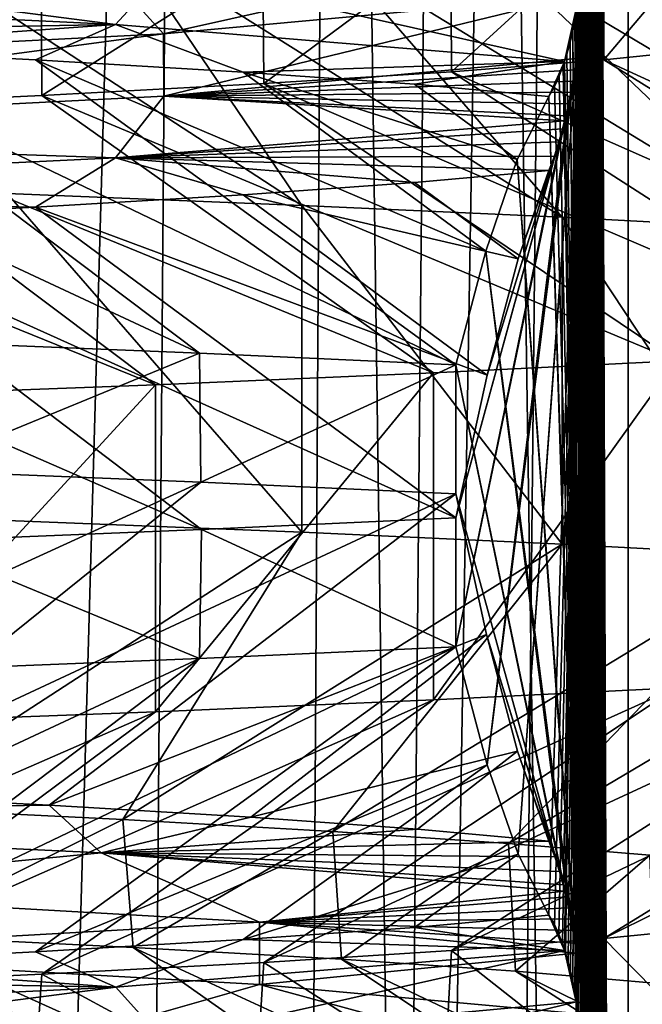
# Model space of a CAD drawing. Header units: millimetres. Extents: x -39.5 to 39.5, y -2 to 94.9.
# Tile 551 of 656: x 11.7 to 13, y 50 to 52. Entities that reach past the tile are written whole.
import ezdxf

# ---------------------------------------------------------------- set-up
doc = ezdxf.new("R2010")
doc.units = ezdxf.units.MM
doc.header["$LTSCALE"] = 65.185185
for name, color, linetype in [('12', 7, 'CONTINUOUS'), ('16', 7, 'CONTINUOUS'), ('172', 7, 'CONTINUOUS'), ('175', 7, 'CONTINUOUS'), ('176', 7, 'CONTINUOUS'), ('177', 7, 'CONTINUOUS'), ('460', 7, 'CONTINUOUS'), ('47', 7, 'CONTINUOUS'), ('51', 7, 'CONTINUOUS'), ('528', 7, 'CONTINUOUS'), ('529', 7, 'CONTINUOUS'), ('619', 7, 'CONTINUOUS'), ('620', 7, 'CONTINUOUS'), ('621', 7, 'CONTINUOUS'), ('622', 7, 'CONTINUOUS'), ('71', 7, 'CONTINUOUS')]:
    doc.layers.add(name, color=color, linetype=linetype)

msp = doc.modelspace()

# ---------------------------------------------------------------- linework, layer by layer
at = {"layer": '12', "color": 7, "linetype": 'Continuous'}
for points in [[(12.4134, 38.2987, -11.3315), (12.7232, 71, -11.4175), (13.0025, 38.2974, -10.6503), (12.4134, 38.2987, -11.3315)], [(12.7232, 71, -11.4175), (13.4463, 71, -10.5564), (13.0025, 38.2974, -10.6503), (12.7232, 71, -11.4175)]]:
    msp.add_3dface(points, dxfattribs=at)
at = {"layer": '16', "color": 7, "linetype": 'Continuous'}
for points in [[(13.1357, 52.1743, 2.6484), (12.9019, 51.8975, 3.6196), (12.9018, 52.1506, 3.62), (13.1357, 52.1743, 2.6484)], [(13.1346, 51.9211, 2.6536), (12.9019, 51.8975, 3.6196), (13.1357, 52.1743, 2.6484), (13.1346, 51.9211, 2.6536)], [(12.9018, 52.1506, 3.62), (12.5989, 51.874, 4.5637), (12.5976, 52.1269, 4.5672), (12.9018, 52.1506, 3.62)], [(12.9019, 51.8975, 3.6196), (12.5989, 51.874, 4.5637), (12.9018, 52.1506, 3.62), (12.9019, 51.8975, 3.6196)], [(12.5976, 52.1269, 4.5672), (12.2266, 51.8504, 5.4836), (12.2245, 52.1033, 5.4883), (12.5976, 52.1269, 4.5672)], [(12.5989, 51.874, 4.5637), (12.2266, 51.8504, 5.4836), (12.5976, 52.1269, 4.5672), (12.5989, 51.874, 4.5637)], [(12.2245, 52.1033, 5.4883), (11.7853, 51.8267, 6.377), (11.784, 52.0797, 6.3795), (12.2245, 52.1033, 5.4883)], [(12.2266, 51.8504, 5.4836), (11.7853, 51.8267, 6.377), (12.2245, 52.1033, 5.4883), (12.2266, 51.8504, 5.4836)], [(11.7853, 51.8267, 6.377), (11.2775, 51.803, 7.2373), (11.784, 52.0797, 6.3795), (11.7853, 51.8267, 6.377)], [(11.784, 52.0797, 6.3795), (11.2775, 51.803, 7.2373), (11.2783, 52.0561, 7.2359), (11.784, 52.0797, 6.3795)], [(11.4587, 50.4111, -6.9469), (11.4849, 50.1569, -6.9034), (11.946, 50.3873, -6.0707), (11.4587, 50.4111, -6.9469)], [(11.4849, 50.1569, -6.9034), (11.9665, 50.1332, -6.0301), (11.946, 50.3873, -6.0707), (11.4849, 50.1569, -6.9034)], [(11.946, 50.3873, -6.0707), (11.9665, 50.1332, -6.0301), (12.3636, 50.3636, -5.1674), (11.946, 50.3873, -6.0707)], [(11.9665, 50.1332, -6.0301), (12.3805, 50.1096, -5.1268), (12.3636, 50.3636, -5.1674), (11.9665, 50.1332, -6.0301)], [(12.3636, 50.3636, -5.1674), (12.3805, 50.1096, -5.1268), (12.7123, 50.34, -4.2375), (12.3636, 50.3636, -5.1674)], [(12.3805, 50.1096, -5.1268), (12.7259, 50.086, -4.1965), (12.7123, 50.34, -4.2375), (12.3805, 50.1096, -5.1268)], [(12.7123, 50.34, -4.2375), (12.7259, 50.086, -4.1965), (12.9928, 50.3163, -3.2782), (12.7123, 50.34, -4.2375)], [(12.7259, 50.086, -4.1965), (13.0025, 50.0623, -3.2395), (12.9928, 50.3163, -3.2782), (12.7259, 50.086, -4.1965)], [(13.1346, 50.1742, 2.6536), (13.1276, 49.9203, 2.6883), (12.9019, 50.1506, 3.6196), (13.1346, 50.1742, 2.6536)], [(12.9019, 50.1506, 3.6196), (12.8914, 49.8966, 3.6567), (12.5989, 50.127, 4.5637), (12.9019, 50.1506, 3.6196)], [(13.1276, 49.9203, 2.6883), (12.8914, 49.8966, 3.6567), (12.9019, 50.1506, 3.6196), (13.1276, 49.9203, 2.6883)], [(12.5989, 50.127, 4.5637), (12.5854, 49.873, 4.6009), (12.2266, 50.1034, 5.4836), (12.5989, 50.127, 4.5637)], [(12.8914, 49.8966, 3.6567), (12.5854, 49.873, 4.6009), (12.5989, 50.127, 4.5637), (12.8914, 49.8966, 3.6567)], [(12.2266, 50.1034, 5.4836), (12.2106, 49.8495, 5.5192), (11.7853, 50.0798, 6.377), (12.2266, 50.1034, 5.4836)], [(12.5854, 49.873, 4.6009), (12.2106, 49.8495, 5.5192), (12.2266, 50.1034, 5.4836), (12.5854, 49.873, 4.6009)], [(11.7853, 50.0798, 6.377), (11.7681, 49.8259, 6.4088), (11.2775, 50.056, 7.2373), (11.7853, 50.0798, 6.377)], [(12.2106, 49.8495, 5.5192), (11.7681, 49.8259, 6.4088), (11.7853, 50.0798, 6.377), (12.2106, 49.8495, 5.5192)], [(11.7681, 49.8259, 6.4088), (11.2605, 49.8022, 7.2638), (11.2775, 50.056, 7.2373), (11.7681, 49.8259, 6.4088)]]:
    msp.add_3dface(points, dxfattribs=at)
at = {"layer": '172', "color": 7, "linetype": 'Continuous'}
for points in [[(11.4849, 50.1569, -6.9034), (10.9376, 50.1807, -7.7414), (12.2127, 49.6121, -7.5347), (11.4849, 50.1569, -6.9034)], [(12.2127, 49.6121, -7.5347), (10.9376, 50.1807, -7.7414), (11.6167, 49.6358, -8.4247), (12.2127, 49.6121, -7.5347)], [(11.9665, 50.1332, -6.0301), (11.4849, 50.1569, -6.9034), (12.7407, 49.5883, -6.6028), (11.9665, 50.1332, -6.0301)], [(12.7407, 49.5883, -6.6028), (11.4849, 50.1569, -6.9034), (12.2127, 49.6121, -7.5347), (12.7407, 49.5883, -6.6028)], [(12.3805, 50.1096, -5.1268), (11.9665, 50.1332, -6.0301), (13.1977, 49.5645, -5.6341), (12.3805, 50.1096, -5.1268)], [(13.1977, 49.5645, -5.6341), (11.9665, 50.1332, -6.0301), (12.7407, 49.5883, -6.6028), (13.1977, 49.5645, -5.6341)], [(12.7259, 50.086, -4.1965), (12.3805, 50.1096, -5.1268), (13.5812, 49.5408, -4.634), (12.7259, 50.086, -4.1965)], [(13.5812, 49.5408, -4.634), (12.3805, 50.1096, -5.1268), (13.1977, 49.5645, -5.6341), (13.5812, 49.5408, -4.634)], [(13.0025, 50.0623, -3.2395), (12.7259, 50.086, -4.1965), (13.889, 49.517, -3.6081), (13.0025, 50.0623, -3.2395)], [(13.889, 49.517, -3.6081), (12.7259, 50.086, -4.1965), (13.5812, 49.5408, -4.634), (13.889, 49.517, -3.6081)]]:
    msp.add_3dface(points, dxfattribs=at)
at = {"layer": '175', "color": 7, "linetype": 'Continuous'}
for points in [[(11.946, 52.1343, -6.0707), (11.4587, 52.1581, -6.9469), (12.3018, 51.6083, -7.3884), (11.946, 52.1343, -6.0707)], [(12.3018, 51.6083, -7.3884), (11.4587, 52.1581, -6.9469), (11.7164, 51.632, -8.2854), (12.3018, 51.6083, -7.3884)], [(12.3636, 52.1106, -5.1674), (11.946, 52.1343, -6.0707), (12.8186, 51.5845, -6.4502), (12.3636, 52.1106, -5.1674)], [(12.8186, 51.5845, -6.4502), (11.946, 52.1343, -6.0707), (12.3018, 51.6083, -7.3884), (12.8186, 51.5845, -6.4502)], [(12.7123, 52.087, -4.2375), (12.3636, 52.1106, -5.1674), (13.264, 51.5607, -5.4761), (12.7123, 52.087, -4.2375)], [(13.264, 51.5607, -5.4761), (12.3636, 52.1106, -5.1674), (12.8186, 51.5845, -6.4502), (13.264, 51.5607, -5.4761)], [(12.9928, 52.0633, -3.2782), (12.7123, 52.087, -4.2375), (13.6355, 51.537, -4.4715), (12.9928, 52.0633, -3.2782)], [(13.6355, 51.537, -4.4715), (12.7123, 52.087, -4.2375), (13.264, 51.5607, -5.4761), (13.6355, 51.537, -4.4715)], [(12.9019, 51.8975, 3.6196), (13.1346, 51.9211, 2.6536), (14.0474, 51.3706, 2.9313), (12.9019, 51.8975, 3.6196)], [(12.5989, 51.874, 4.5637), (12.9019, 51.8975, 3.6196), (13.7896, 51.3469, 3.9709), (12.5989, 51.874, 4.5637)], [(13.7896, 51.3469, 3.9709), (12.9019, 51.8975, 3.6196), (14.0474, 51.3706, 2.9313), (13.7896, 51.3469, 3.9709)], [(12.2266, 51.8504, 5.4836), (12.5989, 51.874, 4.5637), (13.455, 51.3231, 4.9884), (12.2266, 51.8504, 5.4836)], [(13.455, 51.3231, 4.9884), (12.5989, 51.874, 4.5637), (13.7896, 51.3469, 3.9709), (13.455, 51.3231, 4.9884)], [(11.7853, 51.8267, 6.377), (12.2266, 51.8504, 5.4836), (13.0455, 51.2993, 5.9781), (11.7853, 51.8267, 6.377)], [(13.0455, 51.2993, 5.9781), (12.2266, 51.8504, 5.4836), (13.455, 51.3231, 4.9884), (13.0455, 51.2993, 5.9781)], [(11.2775, 51.803, 7.2373), (11.7853, 51.8267, 6.377), (12.5633, 51.2756, 6.9345), (11.2775, 51.803, 7.2373)], [(12.5633, 51.2756, 6.9345), (11.7853, 51.8267, 6.377), (13.0455, 51.2993, 5.9781), (12.5633, 51.2756, 6.9345)], [(10.7085, 51.7793, 8.0553), (11.2775, 51.803, 7.2373), (12.011, 51.2518, 7.8522), (10.7085, 51.7793, 8.0553)], [(12.011, 51.2518, 7.8522), (11.2775, 51.803, 7.2373), (12.5633, 51.2756, 6.9345), (12.011, 51.2518, 7.8522)], [(11.3919, 51.228, 8.7263), (10.7085, 51.7793, 8.0553), (12.011, 51.2518, 7.8522), (11.3919, 51.228, 8.7263)]]:
    msp.add_3dface(points, dxfattribs=at)
at = {"layer": '176', "color": 7, "linetype": 'Continuous'}
for points in [[(12.3018, 51.6083, -7.3884), (11.7164, 51.632, -8.2854), (12.3018, 50.9583, -7.3884), (12.3018, 51.6083, -7.3884)], [(12.3018, 50.9583, -7.3884), (11.7164, 51.632, -8.2854), (11.7164, 50.982, -8.2854), (12.3018, 50.9583, -7.3884)], [(12.8186, 51.5845, -6.4502), (12.3018, 51.6083, -7.3884), (12.8186, 50.9345, -6.4502), (12.8186, 51.5845, -6.4502)], [(12.8186, 50.9345, -6.4502), (12.3018, 51.6083, -7.3884), (12.3018, 50.9583, -7.3884), (12.8186, 50.9345, -6.4502)], [(13.264, 51.5607, -5.4761), (12.8186, 51.5845, -6.4502), (13.264, 50.9107, -5.4761), (13.264, 51.5607, -5.4761)], [(13.264, 50.9107, -5.4761), (12.8186, 51.5845, -6.4502), (12.8186, 50.9345, -6.4502), (13.264, 50.9107, -5.4761)], [(12.5633, 51.2756, 6.9345), (13.0455, 51.2993, 5.9781), (12.5633, 50.6256, 6.9345), (12.5633, 51.2756, 6.9345)], [(12.5633, 50.6256, 6.9345), (13.0455, 51.2993, 5.9781), (13.0455, 50.6493, 5.9781), (12.5633, 50.6256, 6.9345)], [(12.011, 51.2518, 7.8522), (12.5633, 51.2756, 6.9345), (12.011, 50.6018, 7.8522), (12.011, 51.2518, 7.8522)], [(12.011, 50.6018, 7.8522), (12.5633, 51.2756, 6.9345), (12.5633, 50.6256, 6.9345), (12.011, 50.6018, 7.8522)], [(11.3919, 51.228, 8.7263), (12.011, 51.2518, 7.8522), (11.3919, 50.578, 8.7263), (11.3919, 51.228, 8.7263)], [(11.3919, 50.578, 8.7263), (12.011, 51.2518, 7.8522), (12.011, 50.6018, 7.8522), (11.3919, 50.578, 8.7263)]]:
    msp.add_3dface(points, dxfattribs=at)
at = {"layer": '177', "color": 7, "linetype": 'Continuous'}
for points in [[(11.4587, 50.4111, -6.9469), (12.3018, 50.9583, -7.3884), (11.7164, 50.982, -8.2854), (11.4587, 50.4111, -6.9469)], [(11.4587, 50.4111, -6.9469), (11.946, 50.3873, -6.0707), (12.3018, 50.9583, -7.3884), (11.4587, 50.4111, -6.9469)], [(11.946, 50.3873, -6.0707), (12.8186, 50.9345, -6.4502), (12.3018, 50.9583, -7.3884), (11.946, 50.3873, -6.0707)], [(11.946, 50.3873, -6.0707), (12.3636, 50.3636, -5.1674), (12.8186, 50.9345, -6.4502), (11.946, 50.3873, -6.0707)], [(12.3636, 50.3636, -5.1674), (13.264, 50.9107, -5.4761), (12.8186, 50.9345, -6.4502), (12.3636, 50.3636, -5.1674)], [(12.3636, 50.3636, -5.1674), (12.7123, 50.34, -4.2375), (13.264, 50.9107, -5.4761), (12.3636, 50.3636, -5.1674)], [(12.7123, 50.34, -4.2375), (13.6355, 50.887, -4.4715), (13.264, 50.9107, -5.4761), (12.7123, 50.34, -4.2375)], [(12.7123, 50.34, -4.2375), (12.9928, 50.3163, -3.2782), (13.6355, 50.887, -4.4715), (12.7123, 50.34, -4.2375)], [(13.1346, 50.1742, 2.6536), (12.9019, 50.1506, 3.6196), (14.0474, 50.7206, 2.9313), (13.1346, 50.1742, 2.6536)], [(12.9019, 50.1506, 3.6196), (13.7896, 50.6969, 3.9709), (14.0474, 50.7206, 2.9313), (12.9019, 50.1506, 3.6196)], [(12.9019, 50.1506, 3.6196), (12.5989, 50.127, 4.5637), (13.7896, 50.6969, 3.9709), (12.9019, 50.1506, 3.6196)], [(12.5989, 50.127, 4.5637), (13.455, 50.6731, 4.9884), (13.7896, 50.6969, 3.9709), (12.5989, 50.127, 4.5637)], [(12.5989, 50.127, 4.5637), (12.2266, 50.1034, 5.4836), (13.455, 50.6731, 4.9884), (12.5989, 50.127, 4.5637)], [(12.2266, 50.1034, 5.4836), (13.0455, 50.6493, 5.9781), (13.455, 50.6731, 4.9884), (12.2266, 50.1034, 5.4836)], [(12.2266, 50.1034, 5.4836), (11.7853, 50.0798, 6.377), (13.0455, 50.6493, 5.9781), (12.2266, 50.1034, 5.4836)], [(11.7853, 50.0798, 6.377), (12.5633, 50.6256, 6.9345), (13.0455, 50.6493, 5.9781), (11.7853, 50.0798, 6.377)], [(11.7853, 50.0798, 6.377), (11.2775, 50.056, 7.2373), (12.5633, 50.6256, 6.9345), (11.7853, 50.0798, 6.377)], [(11.2775, 50.056, 7.2373), (12.011, 50.6018, 7.8522), (12.5633, 50.6256, 6.9345), (11.2775, 50.056, 7.2373)], [(11.2775, 50.056, 7.2373), (10.7085, 50.0323, 8.0553), (12.011, 50.6018, 7.8522), (11.2775, 50.056, 7.2373)], [(10.7085, 50.0323, 8.0553), (11.3919, 50.578, 8.7263), (12.011, 50.6018, 7.8522), (10.7085, 50.0323, 8.0553)]]:
    msp.add_3dface(points, dxfattribs=at)
at = {"layer": '460', "linetype": 'Continuous'}
for points in [[(12.0987, 51.3146, -7.4339), (11.5309, 51.0812, -8.2873), (11.5255, 51.3378, -8.2948), (12.0987, 51.3146, -7.4339)], [(12.1014, 51.0581, -7.4295), (11.5309, 51.0812, -8.2873), (12.0987, 51.3146, -7.4339), (12.1014, 51.0581, -7.4295)], [(12.6076, 51.2914, -6.5337), (12.1014, 51.0581, -7.4295), (12.0987, 51.3146, -7.4339), (12.6076, 51.2914, -6.5337)], [(12.6076, 51.035, -6.5337), (12.1014, 51.0581, -7.4295), (12.6076, 51.2914, -6.5337), (12.6076, 51.035, -6.5337)], [(12.6076, 50.7306, 6.5337), (12.6076, 50.987, 6.5337), (12.1024, 50.964, 7.4277), (12.6076, 50.7306, 6.5337)], [(11.5338, 50.941, 8.2832), (12.0987, 50.7074, 7.4338), (12.1024, 50.964, 7.4277), (11.5338, 50.941, 8.2832)], [(12.0987, 50.7074, 7.4338), (12.6076, 50.7306, 6.5337), (12.1024, 50.964, 7.4277), (12.0987, 50.7074, 7.4338)], [(11.5223, 50.6841, 8.2992), (12.0987, 50.7074, 7.4338), (11.5338, 50.941, 8.2832), (11.5223, 50.6841, 8.2992)]]:
    msp.add_3dface(points, dxfattribs=at)
at = {"layer": '47', "color": 7, "linetype": 'Continuous'}
for points in [[(11.3428, 71, -13.2178), (12.1789, 71, -12.4517), (11.1708, 38.2971, -12.9442), (11.3428, 71, -13.2178)], [(11.1708, 38.2971, -12.9442), (12.1789, 71, -12.4517), (11.922, 38.2971, -12.2557), (11.1708, 38.2971, -12.9442)], [(12.1789, 71, -12.4517), (12.6296, 38.2987, -11.5253), (11.922, 38.2971, -12.2557), (12.1789, 71, -12.4517)], [(12.1789, 71, -12.4517), (12.9633, 71, -11.6328), (12.6296, 38.2987, -11.5253), (12.1789, 71, -12.4517)]]:
    msp.add_3dface(points, dxfattribs=at)
at = {"layer": '51', "color": 7, "linetype": 'Continuous'}
for points in [[(12.4517, 71, 12.1789), (11.6328, 71, 12.9633), (11.5253, 38.2987, 12.6296), (12.4517, 71, 12.1789)], [(12.4517, 71, 12.1789), (11.5253, 38.2987, 12.6296), (12.2557, 38.2971, 11.922), (12.4517, 71, 12.1789)], [(12.9442, 38.2971, 11.1708), (12.4517, 71, 12.1789), (12.2557, 38.2971, 11.922), (12.9442, 38.2971, 11.1708)], [(13.2178, 71, 11.3428), (12.4517, 71, 12.1789), (12.9442, 38.2971, 11.1708), (13.2178, 71, 11.3428)], [(13.586, 38.2987, 10.3807), (13.2178, 71, 11.3428), (12.9442, 38.2971, 11.1708), (13.586, 38.2987, 10.3807)]]:
    msp.add_3dface(points, dxfattribs=at)
at = {"layer": '528', "linetype": 'Continuous'}
for points in [[(12.8442, 48.0424, 2.0183), (12.95, 67), (12.8401, 48.0654, 2.0979), (12.8442, 48.0424, 2.0183)], [(12.8401, 48.0654, 2.0979), (12.95, 67), (12.8503, 49.9766, 1.9023), (12.8401, 48.0654, 2.0979)], [(12.8442, 50.0424, 2.0183), (12.95, 67), (12.8401, 50.0654, 2.0979), (12.8442, 50.0424, 2.0183)], [(12.8401, 50.0654, 2.0979), (12.95, 67), (12.8503, 51.9766, 1.9023), (12.8401, 50.0654, 2.0979)], [(12.8475, 38.0187, 1.9567), (12.95, 67), (12.8436, 38.046, 2.0295), (12.8475, 38.0187, 1.9567)], [(12.8436, 38.046, 2.0295), (12.95, 67), (12.8503, 39.9766, 1.9023), (12.8436, 38.046, 2.0295)], [(12.8474, 44.0192, 1.958), (12.95, 67), (12.8438, 44.0451, 2.0267), (12.8474, 44.0192, 1.958)], [(12.8438, 44.0451, 2.0267), (12.95, 67), (12.8503, 45.9766, 1.9023), (12.8438, 44.0451, 2.0267)], [(12.8467, 40.0248, 1.9707), (12.95, 67), (12.8442, 40.0424, 2.0183), (12.8467, 40.0248, 1.9707)], [(12.8442, 40.0424, 2.0183), (12.95, 67), (12.8503, 41.9766, 1.9023), (12.8442, 40.0424, 2.0183)], [(12.8467, 42.0248, 1.9707), (12.95, 67), (12.8442, 42.0424, 2.0183), (12.8467, 42.0248, 1.9707)], [(12.8442, 42.0424, 2.0183), (12.95, 67), (12.8501, 43.9849, 1.907), (12.8442, 42.0424, 2.0183)], [(12.8467, 46.0248, 1.9707), (12.95, 67), (12.8442, 46.0424, 2.0183), (12.8467, 46.0248, 1.9707)], [(12.8442, 46.0424, 2.0183), (12.95, 67), (12.8503, 47.9766, 1.9023), (12.8442, 46.0424, 2.0183)], [(12.8467, 48.0248, 1.9707), (12.95, 67), (12.8442, 48.0424, 2.0183), (12.8467, 48.0248, 1.9707)], [(12.8467, 50.0248, 1.9707), (12.95, 67), (12.8442, 50.0424, 2.0183), (12.8467, 50.0248, 1.9707)], [(12.8478, 40.0153, 1.9499), (12.95, 67), (12.8467, 40.0248, 1.9707), (12.8478, 40.0153, 1.9499)], [(12.8478, 42.0153, 1.9499), (12.95, 67), (12.8467, 42.0248, 1.9707), (12.8478, 42.0153, 1.9499)], [(12.8478, 46.0153, 1.9499), (12.95, 67), (12.8467, 46.0248, 1.9707), (12.8478, 46.0153, 1.9499)], [(12.8478, 48.0153, 1.9499), (12.95, 67), (12.8467, 48.0248, 1.9707), (12.8478, 48.0153, 1.9499)], [(12.8478, 50.0153, 1.9499), (12.95, 67), (12.8467, 50.0248, 1.9707), (12.8478, 50.0153, 1.9499)], [(12.8501, 43.9849, 1.907), (12.95, 67), (12.8474, 44.0192, 1.958), (12.8501, 43.9849, 1.907)], [(12.95, 38), (12.95, 67), (12.8475, 38.0187, 1.9567), (12.95, 38)], [(12.8503, 39.9766, 1.9023), (12.95, 67), (12.8478, 40.0153, 1.9499), (12.8503, 39.9766, 1.9023)], [(12.8503, 41.9766, 1.9023), (12.95, 67), (12.8478, 42.0153, 1.9499), (12.8503, 41.9766, 1.9023)], [(12.8503, 45.9766, 1.9023), (12.95, 67), (12.8478, 46.0153, 1.9499), (12.8503, 45.9766, 1.9023)], [(12.8503, 47.9766, 1.9023), (12.95, 67), (12.8478, 48.0153, 1.9499), (12.8503, 47.9766, 1.9023)], [(12.8503, 49.9766, 1.9023), (12.95, 67), (12.8478, 50.0153, 1.9499), (12.8503, 49.9766, 1.9023)], [(12.8503, 51.9766, 1.9023), (12.95, 67), (12.8478, 52.0153, 1.9499), (12.8503, 51.9766, 1.9023)], [(12.8194, 50.1403, 2.4914), (12.8238, 50.1273, 2.4074), (12.8503, 51.9766, 1.9023), (12.8194, 50.1403, 2.4914)], [(12.8495, 51.9313, 1.9186), (12.8194, 50.1403, 2.4914), (12.8503, 51.9766, 1.9023), (12.8495, 51.9313, 1.9186)], [(12.8238, 50.1273, 2.4074), (12.8255, 50.1219, 2.3749), (12.8503, 51.9766, 1.9023), (12.8238, 50.1273, 2.4074)], [(12.8255, 50.1219, 2.3749), (12.8308, 50.1041, 2.2745), (12.8503, 51.9766, 1.9023), (12.8255, 50.1219, 2.3749)], [(12.8308, 50.1041, 2.2745), (12.8355, 50.0857, 2.184), (12.8503, 51.9766, 1.9023), (12.8308, 50.1041, 2.2745)], [(12.8355, 50.0857, 2.184), (12.8401, 50.0654, 2.0979), (12.8503, 51.9766, 1.9023), (12.8355, 50.0857, 2.184)], [(12.7315, 50.3186, 4.1684), (12.7927, 50.1975, 3.001), (12.8495, 51.9313, 1.9186), (12.7315, 50.3186, 4.1684)], [(12.8467, 51.9004, 1.9703), (12.7315, 50.3186, 4.1684), (12.8495, 51.9313, 1.9186), (12.8467, 51.9004, 1.9703)], [(12.7927, 50.1975, 3.001), (12.8034, 50.1788, 2.798), (12.8495, 51.9313, 1.9186), (12.7927, 50.1975, 3.001)], [(12.8034, 50.1788, 2.798), (12.8122, 50.1593, 2.6303), (12.8495, 51.9313, 1.9186), (12.8034, 50.1788, 2.798)], [(12.8122, 50.1593, 2.6303), (12.8194, 50.1403, 2.4914), (12.8495, 51.9313, 1.9186), (12.8122, 50.1593, 2.6303)], [(12.6698, 50.4963, 5.346), (12.7315, 50.3186, 4.1684), (12.8467, 51.9004, 1.9703), (12.6698, 50.4963, 5.346)], [(12.8438, 51.8776, 2.0257), (12.6698, 50.4963, 5.346), (12.8467, 51.9004, 1.9703), (12.8438, 51.8776, 2.0257)], [(12.8404, 51.8554, 2.0917), (12.6698, 50.4963, 5.346), (12.8438, 51.8776, 2.0257), (12.8404, 51.8554, 2.0917)], [(12.8364, 51.8332, 2.1685), (12.6698, 50.4963, 5.346), (12.8404, 51.8554, 2.0917), (12.8364, 51.8332, 2.1685)], [(12.8316, 51.8101, 2.2583), (12.6698, 50.4963, 5.346), (12.8364, 51.8332, 2.1685), (12.8316, 51.8101, 2.2583)], [(12.6076, 50.7306, 6.5337), (12.6698, 50.4963, 5.346), (12.8316, 51.8101, 2.2583), (12.6076, 50.7306, 6.5337)], [(12.8261, 51.786, 2.3635), (12.6076, 50.7306, 6.5337), (12.8316, 51.8101, 2.2583), (12.8261, 51.786, 2.3635)], [(12.8237, 51.7762, 2.409), (12.6076, 50.7306, 6.5337), (12.8261, 51.786, 2.3635), (12.8237, 51.7762, 2.409)], [(12.8197, 51.7607, 2.4856), (12.6076, 50.7306, 6.5337), (12.8237, 51.7762, 2.409), (12.8197, 51.7607, 2.4856)], [(12.6076, 50.987, 6.5337), (12.6076, 50.7306, 6.5337), (12.8197, 51.7607, 2.4856), (12.6076, 50.987, 6.5337)], [(12.8123, 51.7342, 2.628), (12.6076, 50.987, 6.5337), (12.8197, 51.7607, 2.4856), (12.8123, 51.7342, 2.628)], [(12.6697, 51.2705, 5.3484), (12.6076, 50.987, 6.5337), (12.8123, 51.7342, 2.628), (12.6697, 51.2705, 5.3484)], [(12.8034, 51.7063, 2.7974), (12.6697, 51.2705, 5.3484), (12.8123, 51.7342, 2.628), (12.8034, 51.7063, 2.7974)], [(12.7314, 51.502, 4.1702), (12.6697, 51.2705, 5.3484), (12.8034, 51.7063, 2.7974), (12.7314, 51.502, 4.1702)], [(12.7927, 51.6778, 3.001), (12.7314, 51.502, 4.1702), (12.8034, 51.7063, 2.7974), (12.7927, 51.6778, 3.001)]]:
    msp.add_3dface(points, dxfattribs=at)
at = {"layer": '529', "linetype": 'Continuous'}
for points in [[(12.8452, 67, -2.0005), (12.95, 67), (12.95, 38), (12.8452, 67, -2.0005)], [(12.8452, 67, -2.0005), (12.95, 38), (12.85, 64.0799, -1.9079), (12.8452, 67, -2.0005)], [(12.85, 64.0799, -1.9079), (12.95, 38), (12.8499, 64.0335, -1.9103), (12.85, 64.0799, -1.9079)], [(12.8499, 64.0335, -1.9103), (12.95, 38), (12.8473, 64.0017, -1.9603), (12.8499, 64.0335, -1.9103)], [(12.8473, 64.0017, -1.9603), (12.95, 38), (12.844, 63.9781, -2.023), (12.8473, 64.0017, -1.9603)], [(12.844, 63.9781, -2.023), (12.95, 38), (12.8501, 62.0769, -1.9058), (12.844, 63.9781, -2.023)], [(12.8501, 62.0769, -1.9058), (12.95, 38), (12.8497, 62.0307, -1.913), (12.8501, 62.0769, -1.9058)], [(12.8497, 62.0307, -1.913), (12.95, 38), (12.8471, 62, -1.9643), (12.8497, 62.0307, -1.913)], [(12.8471, 62, -1.9643), (12.95, 38), (12.8437, 61.9765, -2.0279), (12.8471, 62, -1.9643)], [(12.8437, 61.9765, -2.0279), (12.95, 38), (12.85, 60.0799, -1.9079), (12.8437, 61.9765, -2.0279)], [(12.85, 60.0799, -1.9079), (12.95, 38), (12.8499, 60.0335, -1.9103), (12.85, 60.0799, -1.9079)], [(12.8499, 60.0335, -1.9103), (12.95, 38), (12.8473, 60.0017, -1.9603), (12.8499, 60.0335, -1.9103)], [(12.8473, 60.0017, -1.9603), (12.95, 38), (12.844, 59.978, -2.023), (12.8473, 60.0017, -1.9603)], [(12.844, 59.978, -2.023), (12.95, 38), (12.85, 58.0799, -1.9079), (12.844, 59.978, -2.023)], [(12.85, 58.0799, -1.9079), (12.95, 38), (12.8499, 58.0335, -1.9103), (12.85, 58.0799, -1.9079)], [(12.8499, 58.0335, -1.9103), (12.95, 38), (12.8473, 58.0017, -1.9603), (12.8499, 58.0335, -1.9103)], [(12.8473, 58.0017, -1.9603), (12.95, 38), (12.844, 57.9781, -2.023), (12.8473, 58.0017, -1.9603)], [(12.844, 57.9781, -2.023), (12.95, 38), (12.8503, 56.0703, -1.9018), (12.844, 57.9781, -2.023)], [(12.8503, 56.0703, -1.9018), (12.95, 38), (12.8493, 56.0241, -1.9209), (12.8503, 56.0703, -1.9018)], [(12.8493, 56.0241, -1.9209), (12.95, 38), (12.8467, 55.9969, -1.9713), (12.8493, 56.0241, -1.9209)], [(12.8467, 55.9969, -1.9713), (12.95, 38), (12.8425, 55.9695, -2.0508), (12.8467, 55.9969, -1.9713)], [(12.8425, 55.9695, -2.0508), (12.95, 38), (12.85, 54.0799, -1.9079), (12.8425, 55.9695, -2.0508)], [(12.85, 54.0799, -1.9079), (12.95, 38), (12.8499, 54.0335, -1.9103), (12.85, 54.0799, -1.9079)], [(12.8499, 54.0335, -1.9103), (12.95, 38), (12.8473, 54.0017, -1.9603), (12.8499, 54.0335, -1.9103)], [(12.8473, 54.0017, -1.9603), (12.95, 38), (12.844, 53.9781, -2.023), (12.8473, 54.0017, -1.9603)], [(12.844, 53.9781, -2.023), (12.95, 38), (12.8398, 53.9555, -2.1022), (12.844, 53.9781, -2.023)], [(12.8398, 53.9555, -2.1022), (12.95, 38), (12.85, 52.0799, -1.9079), (12.8398, 53.9555, -2.1022)], [(12.85, 52.0799, -1.9079), (12.95, 38), (12.8499, 52.0335, -1.9103), (12.85, 52.0799, -1.9079)], [(12.8499, 52.0335, -1.9103), (12.95, 38), (12.8473, 52.0017, -1.9603), (12.8499, 52.0335, -1.9103)], [(12.8473, 52.0017, -1.9603), (12.95, 38), (12.844, 51.978, -2.023), (12.8473, 52.0017, -1.9603)], [(12.844, 51.978, -2.023), (12.95, 38), (12.8398, 51.9555, -2.1022), (12.844, 51.978, -2.023)], [(12.8346, 51.9325, -2.2017), (12.8398, 51.9555, -2.1022), (12.85, 50.0799, -1.9079), (12.8346, 51.9325, -2.2017)], [(12.8398, 51.9555, -2.1022), (12.95, 38), (12.85, 50.0799, -1.9079), (12.8398, 51.9555, -2.1022)], [(12.8283, 51.9091, -2.3228), (12.8346, 51.9325, -2.2017), (12.85, 50.0799, -1.9079), (12.8283, 51.9091, -2.3228)], [(12.8237, 51.8943, -2.4099), (12.8283, 51.9091, -2.3228), (12.85, 50.0799, -1.9079), (12.8237, 51.8943, -2.4099)], [(12.8131, 51.8649, -2.613), (12.821, 51.8863, -2.4612), (12.85, 50.0799, -1.9079), (12.8131, 51.8649, -2.613)], [(12.821, 51.8863, -2.4612), (12.8237, 51.8943, -2.4099), (12.85, 50.0799, -1.9079), (12.821, 51.8863, -2.4612)], [(12.8039, 51.8442, -2.7882), (12.8131, 51.8649, -2.613), (12.85, 50.0799, -1.9079), (12.8039, 51.8442, -2.7882)], [(12.7927, 51.8245, -3.001), (12.8039, 51.8442, -2.7882), (12.85, 50.0799, -1.9079), (12.7927, 51.8245, -3.001)], [(12.7298, 51.6994, -4.2023), (12.7927, 51.8245, -3.001), (12.8476, 50.1139, -1.9548), (12.7298, 51.6994, -4.2023)], [(12.8476, 50.1139, -1.9548), (12.7927, 51.8245, -3.001), (12.85, 50.0799, -1.9079), (12.8476, 50.1139, -1.9548)], [(12.6675, 51.5174, -5.3899), (12.7298, 51.6994, -4.2023), (12.8443, 50.1414, -2.0178), (12.6675, 51.5174, -5.3899)], [(12.8443, 50.1414, -2.0178), (12.7298, 51.6994, -4.2023), (12.8468, 50.1215, -1.9701), (12.8443, 50.1414, -2.0178)], [(12.8468, 50.1215, -1.9701), (12.7298, 51.6994, -4.2023), (12.8476, 50.1139, -1.9548), (12.8468, 50.1215, -1.9701)], [(12.6076, 51.2914, -6.5337), (12.6675, 51.5174, -5.3899), (12.8317, 50.2116, -2.2573), (12.6076, 51.2914, -6.5337)], [(12.8317, 50.2116, -2.2573), (12.6675, 51.5174, -5.3899), (12.8361, 50.19, -2.1729), (12.8317, 50.2116, -2.2573)], [(12.8361, 50.19, -2.1729), (12.6675, 51.5174, -5.3899), (12.8404, 50.1667, -2.0922), (12.8361, 50.19, -2.1729)], [(12.8404, 50.1667, -2.0922), (12.6675, 51.5174, -5.3899), (12.8443, 50.1414, -2.0178), (12.8404, 50.1667, -2.0922)], [(12.6076, 51.035, -6.5337), (12.6076, 51.2914, -6.5337), (12.8208, 50.2574, -2.4657), (12.6076, 51.035, -6.5337)], [(12.8208, 50.2574, -2.4657), (12.6076, 51.2914, -6.5337), (12.8239, 50.2453, -2.4066), (12.8208, 50.2574, -2.4657)], [(12.8239, 50.2453, -2.4066), (12.6076, 51.2914, -6.5337), (12.8267, 50.2335, -2.3522), (12.8239, 50.2453, -2.4066)], [(12.8267, 50.2335, -2.3522), (12.6076, 51.2914, -6.5337), (12.8317, 50.2116, -2.2573), (12.8267, 50.2335, -2.3522)], [(12.6688, 50.7552, -5.3653), (12.6076, 51.035, -6.5337), (12.8134, 50.284, -2.6061), (12.6688, 50.7552, -5.3653)], [(12.8134, 50.284, -2.6061), (12.6076, 51.035, -6.5337), (12.8208, 50.2574, -2.4657), (12.8134, 50.284, -2.6061)], [(12.7305, 50.523, -4.1879), (12.6688, 50.7552, -5.3653), (12.8042, 50.3133, -2.7817), (12.7305, 50.523, -4.1879)], [(12.8042, 50.3133, -2.7817), (12.6688, 50.7552, -5.3653), (12.8134, 50.284, -2.6061), (12.8042, 50.3133, -2.7817)], [(12.7927, 50.3442, -3.001), (12.7305, 50.523, -4.1879), (12.8042, 50.3133, -2.7817), (12.7927, 50.3442, -3.001)], [(12.85, 50.0799, -1.9079), (12.95, 38), (12.8499, 50.0335, -1.9103), (12.85, 50.0799, -1.9079)], [(12.8499, 50.0335, -1.9103), (12.95, 38), (12.8473, 50.0017, -1.9603), (12.8499, 50.0335, -1.9103)]]:
    msp.add_3dface(points, dxfattribs=at)
at = {"layer": '619', "linetype": 'Continuous'}
for points in [[(11.9317, 51.9677, -5.2811), (10.4071, 52.0412, -7.8708), (10.539, 52.1479, -7.6059), (11.9317, 51.9677, -5.2811)], [(12.0274, 52.0727, -4.9258), (11.9317, 51.9677, -5.2811), (10.539, 52.1479, -7.6059), (12.0274, 52.0727, -4.9258)], [(12.8238, 52.1273, 2.4074), (11.9322, 52.054, 5.2795), (12.0271, 51.949, 4.9262), (12.8238, 52.1273, 2.4074)], [(12.8467, 52.0248, 1.9707), (12.8238, 52.1273, 2.4074), (12.0271, 51.949, 4.9262), (12.8467, 52.0248, 1.9707)], [(12.8237, 51.8943, -2.4099), (11.9317, 51.9677, -5.2811), (12.0274, 52.0727, -4.9258), (12.8237, 51.8943, -2.4099)], [(12.8473, 52.0017, -1.9603), (12.8237, 51.8943, -2.4099), (12.0274, 52.0727, -4.9258), (12.8473, 52.0017, -1.9603)], [(11.9322, 52.054, 5.2795), (10.4077, 51.9805, 7.8695), (10.5386, 51.8737, 7.6063), (11.9322, 52.054, 5.2795)], [(12.0271, 51.949, 4.9262), (11.9322, 52.054, 5.2795), (10.5386, 51.8737, 7.6063), (12.0271, 51.949, 4.9262)], [(10.4071, 52.0412, -7.8708), (11.9317, 51.9677, -5.2811), (10.7447, 51.9464, -7.5639), (10.4071, 52.0412, -7.8708)], [(12.8467, 52.0248, 1.9707), (12.0271, 51.949, 4.9262), (12.0278, 51.8252, 4.9246), (12.8467, 52.0248, 1.9707)], [(12.8467, 51.9004, 1.9703), (12.8467, 52.0248, 1.9707), (12.0278, 51.8252, 4.9246), (12.8467, 51.9004, 1.9703)], [(12.8467, 51.9004, 1.9703), (12.8478, 52.0153, 1.9499), (12.8467, 52.0248, 1.9707), (12.8467, 51.9004, 1.9703)], [(12.8467, 51.9004, 1.9703), (12.8495, 51.9313, 1.9186), (12.8478, 52.0153, 1.9499), (12.8467, 51.9004, 1.9703)], [(12.8495, 51.9313, 1.9186), (12.8503, 51.9766, 1.9023), (12.8478, 52.0153, 1.9499), (12.8495, 51.9313, 1.9186)], [(12.8473, 52.0017, -1.9603), (12.8283, 51.9091, -2.3228), (12.8237, 51.8943, -2.4099), (12.8473, 52.0017, -1.9603)], [(12.8473, 52.0017, -1.9603), (12.8346, 51.9325, -2.2017), (12.8283, 51.9091, -2.3228), (12.8473, 52.0017, -1.9603)], [(12.8473, 52.0017, -1.9603), (12.8398, 51.9555, -2.1022), (12.8346, 51.9325, -2.2017), (12.8473, 52.0017, -1.9603)], [(12.8473, 52.0017, -1.9603), (12.844, 51.978, -2.023), (12.8398, 51.9555, -2.1022), (12.8473, 52.0017, -1.9603)], [(10.7447, 51.9464, -7.5639), (11.9317, 51.9677, -5.2811), (11.2919, 51.9221, -6.7195), (10.7447, 51.9464, -7.5639)], [(11.2919, 51.9221, -6.7195), (11.9317, 51.9677, -5.2811), (11.773, 51.8977, -5.8358), (11.2919, 51.9221, -6.7195)], [(11.773, 51.8977, -5.8358), (11.9317, 51.9677, -5.2811), (12.185, 51.8733, -4.9178), (11.773, 51.8977, -5.8358)], [(11.9317, 51.9677, -5.2811), (12.8237, 51.8943, -2.4099), (12.185, 51.8733, -4.9178), (11.9317, 51.9677, -5.2811)], [(12.0271, 51.949, 4.9262), (10.5386, 51.8737, 7.6063), (10.5398, 51.75, 7.6048), (12.0271, 51.949, 4.9262)], [(12.0278, 51.8252, 4.9246), (12.0271, 51.949, 4.9262), (10.5398, 51.75, 7.6048), (12.0278, 51.8252, 4.9246)], [(12.8438, 51.8776, 2.0257), (12.8467, 51.9004, 1.9703), (12.0278, 51.8252, 4.9246), (12.8438, 51.8776, 2.0257)], [(12.185, 51.8733, -4.9178), (12.8237, 51.8943, -2.4099), (12.5256, 51.8489, -3.971), (12.185, 51.8733, -4.9178)], [(12.8237, 51.8943, -2.4099), (12.7927, 51.8245, -3.001), (12.5256, 51.8489, -3.971), (12.8237, 51.8943, -2.4099)], [(12.8237, 51.8943, -2.4099), (12.8039, 51.8442, -2.7882), (12.7927, 51.8245, -3.001), (12.8237, 51.8943, -2.4099)], [(12.8237, 51.8943, -2.4099), (12.8131, 51.8649, -2.613), (12.8039, 51.8442, -2.7882), (12.8237, 51.8943, -2.4099)], [(12.8237, 51.8943, -2.4099), (12.821, 51.8863, -2.4612), (12.8131, 51.8649, -2.613), (12.8237, 51.8943, -2.4099)], [(12.8404, 51.8554, 2.0917), (12.8438, 51.8776, 2.0257), (12.0278, 51.8252, 4.9246), (12.8404, 51.8554, 2.0917)], [(12.8364, 51.8332, 2.1685), (12.8404, 51.8554, 2.0917), (12.0278, 51.8252, 4.9246), (12.8364, 51.8332, 2.1685)], [(12.8316, 51.8101, 2.2583), (12.8364, 51.8332, 2.1685), (12.0278, 51.8252, 4.9246), (12.8316, 51.8101, 2.2583)], [(12.0278, 51.8252, 4.9246), (10.5398, 51.75, 7.6048), (11.9318, 51.7025, 5.2809), (12.0278, 51.8252, 4.9246)], [(12.8237, 51.7762, 2.409), (12.0278, 51.8252, 4.9246), (11.9318, 51.7025, 5.2809), (12.8237, 51.7762, 2.409)], [(12.8237, 51.7762, 2.409), (12.8261, 51.786, 2.3635), (12.0278, 51.8252, 4.9246), (12.8237, 51.7762, 2.409)], [(12.8261, 51.786, 2.3635), (12.8316, 51.8101, 2.2583), (12.0278, 51.8252, 4.9246), (12.8261, 51.786, 2.3635)], [(12.8197, 51.7607, 2.4856), (12.8237, 51.7762, 2.409), (11.9318, 51.7025, 5.2809), (12.8197, 51.7607, 2.4856)], [(11.9318, 51.7025, 5.2809), (10.5398, 51.75, 7.6048), (10.4072, 51.629, 7.8707), (11.9318, 51.7025, 5.2809)], [(12.8123, 51.7342, 2.628), (12.8197, 51.7607, 2.4856), (11.9318, 51.7025, 5.2809), (12.8123, 51.7342, 2.628)], [(12.8034, 51.7063, 2.7974), (12.8123, 51.7342, 2.628), (11.9318, 51.7025, 5.2809), (12.8034, 51.7063, 2.7974)], [(11.9318, 51.7025, 5.2809), (10.4072, 51.629, 7.8707), (11.773, 51.6047, 5.8358), (11.9318, 51.7025, 5.2809)], [(12.185, 51.6291, 4.9178), (11.9318, 51.7025, 5.2809), (11.773, 51.6047, 5.8358), (12.185, 51.6291, 4.9178)], [(12.7927, 51.6778, 3.001), (12.8034, 51.7063, 2.7974), (11.9318, 51.7025, 5.2809), (12.7927, 51.6778, 3.001)], [(12.7927, 51.6778, 3.001), (11.9318, 51.7025, 5.2809), (12.5256, 51.6535, 3.971), (12.7927, 51.6778, 3.001)], [(12.5256, 51.6535, 3.971), (11.9318, 51.7025, 5.2809), (12.185, 51.6291, 4.9178), (12.5256, 51.6535, 3.971)], [(11.773, 51.6047, 5.8358), (10.4072, 51.629, 7.8707), (11.2919, 51.5803, 6.7195), (11.773, 51.6047, 5.8358)]]:
    msp.add_3dface(points, dxfattribs=at)
at = {"layer": '620', "linetype": 'Continuous'}
for points in [[(12.0987, 51.3146, -7.4339), (11.5255, 51.3378, -8.2948), (10.7447, 51.9464, -7.5639), (12.0987, 51.3146, -7.4339)], [(12.0987, 51.3146, -7.4339), (10.7447, 51.9464, -7.5639), (11.2919, 51.9221, -6.7195), (12.0987, 51.3146, -7.4339)], [(12.6076, 51.2914, -6.5337), (12.0987, 51.3146, -7.4339), (11.2919, 51.9221, -6.7195), (12.6076, 51.2914, -6.5337)], [(12.6076, 51.2914, -6.5337), (11.2919, 51.9221, -6.7195), (11.773, 51.8977, -5.8358), (12.6076, 51.2914, -6.5337)], [(12.6675, 51.5174, -5.3899), (12.6076, 51.2914, -6.5337), (11.773, 51.8977, -5.8358), (12.6675, 51.5174, -5.3899)], [(12.6675, 51.5174, -5.3899), (11.773, 51.8977, -5.8358), (12.185, 51.8733, -4.9178), (12.6675, 51.5174, -5.3899)], [(12.7298, 51.6994, -4.2023), (12.6675, 51.5174, -5.3899), (12.185, 51.8733, -4.9178), (12.7298, 51.6994, -4.2023)], [(12.7298, 51.6994, -4.2023), (12.185, 51.8733, -4.9178), (12.5256, 51.8489, -3.971), (12.7298, 51.6994, -4.2023)], [(12.7927, 51.8245, -3.001), (12.7298, 51.6994, -4.2023), (12.5256, 51.8489, -3.971), (12.7927, 51.8245, -3.001)], [(12.7314, 51.502, 4.1702), (12.7927, 51.6778, 3.001), (12.5256, 51.6535, 3.971), (12.7314, 51.502, 4.1702)], [(12.7314, 51.502, 4.1702), (12.5256, 51.6535, 3.971), (12.185, 51.6291, 4.9178), (12.7314, 51.502, 4.1702)], [(12.6697, 51.2705, 5.3484), (12.185, 51.6291, 4.9178), (11.773, 51.6047, 5.8358), (12.6697, 51.2705, 5.3484)], [(12.6697, 51.2705, 5.3484), (12.7314, 51.502, 4.1702), (12.185, 51.6291, 4.9178), (12.6697, 51.2705, 5.3484)], [(12.6076, 50.987, 6.5337), (11.773, 51.6047, 5.8358), (11.2919, 51.5803, 6.7195), (12.6076, 50.987, 6.5337)], [(12.6076, 50.987, 6.5337), (12.6697, 51.2705, 5.3484), (11.773, 51.6047, 5.8358), (12.6076, 50.987, 6.5337)], [(12.1024, 50.964, 7.4277), (11.2919, 51.5803, 6.7195), (10.7447, 51.5559, 7.5639), (12.1024, 50.964, 7.4277)], [(12.1024, 50.964, 7.4277), (12.6076, 50.987, 6.5337), (11.2919, 51.5803, 6.7195), (12.1024, 50.964, 7.4277)], [(11.5338, 50.941, 8.2832), (12.1024, 50.964, 7.4277), (10.7447, 51.5559, 7.5639), (11.5338, 50.941, 8.2832)]]:
    msp.add_3dface(points, dxfattribs=at)
at = {"layer": '621', "linetype": 'Continuous'}
for points in [[(11.5309, 51.0812, -8.2873), (12.1014, 51.0581, -7.4295), (10.8028, 50.4636, -7.4805), (11.5309, 51.0812, -8.2873)], [(10.8028, 50.4636, -7.4805), (12.1014, 51.0581, -7.4295), (11.3333, 50.4397, -6.6495), (10.8028, 50.4636, -7.4805)], [(12.1014, 51.0581, -7.4295), (12.6076, 51.035, -6.5337), (11.3333, 50.4397, -6.6495), (12.1014, 51.0581, -7.4295)], [(11.3333, 50.4397, -6.6495), (12.6076, 51.035, -6.5337), (11.7999, 50.4158, -5.7811), (11.3333, 50.4397, -6.6495)], [(12.6076, 51.035, -6.5337), (12.6688, 50.7552, -5.3653), (11.7999, 50.4158, -5.7811), (12.6076, 51.035, -6.5337)], [(11.7999, 50.4158, -5.7811), (12.6688, 50.7552, -5.3653), (12.2002, 50.3919, -4.8801), (11.7999, 50.4158, -5.7811)], [(12.6688, 50.7552, -5.3653), (12.7305, 50.523, -4.1879), (12.2002, 50.3919, -4.8801), (12.6688, 50.7552, -5.3653)], [(12.6076, 50.7306, 6.5337), (12.0987, 50.7074, 7.4338), (11.2919, 50.0999, 6.7195), (12.6076, 50.7306, 6.5337)], [(11.773, 50.1243, 5.8358), (12.6076, 50.7306, 6.5337), (11.2919, 50.0999, 6.7195), (11.773, 50.1243, 5.8358)], [(12.6698, 50.4963, 5.346), (12.6076, 50.7306, 6.5337), (11.773, 50.1243, 5.8358), (12.6698, 50.4963, 5.346)], [(12.0987, 50.7074, 7.4338), (11.5223, 50.6841, 8.2992), (10.7447, 50.0756, 7.5639), (12.0987, 50.7074, 7.4338)], [(11.2919, 50.0999, 6.7195), (12.0987, 50.7074, 7.4338), (10.7447, 50.0756, 7.5639), (11.2919, 50.0999, 6.7195)], [(12.2002, 50.3919, -4.8801), (12.7305, 50.523, -4.1879), (12.5317, 50.368, -3.9517), (12.2002, 50.3919, -4.8801)], [(12.7305, 50.523, -4.1879), (12.7927, 50.3442, -3.001), (12.5317, 50.368, -3.9517), (12.7305, 50.523, -4.1879)], [(12.185, 50.1487, 4.9178), (12.6698, 50.4963, 5.346), (11.773, 50.1243, 5.8358), (12.185, 50.1487, 4.9178)], [(12.7315, 50.3186, 4.1684), (12.6698, 50.4963, 5.346), (12.185, 50.1487, 4.9178), (12.7315, 50.3186, 4.1684)], [(12.5256, 50.1731, 3.971), (12.7315, 50.3186, 4.1684), (12.185, 50.1487, 4.9178), (12.5256, 50.1731, 3.971)], [(12.7927, 50.1975, 3.001), (12.7315, 50.3186, 4.1684), (12.5256, 50.1731, 3.971), (12.7927, 50.1975, 3.001)]]:
    msp.add_3dface(points, dxfattribs=at)
at = {"layer": '622', "linetype": 'Continuous'}
for points in [[(11.3333, 50.4397, -6.6495), (11.7999, 50.4158, -5.7811), (10.321, 50.3962, -7.9829), (11.3333, 50.4397, -6.6495)], [(11.7999, 50.4158, -5.7811), (11.9032, 50.3209, -5.3447), (10.321, 50.3962, -7.9829), (11.7999, 50.4158, -5.7811)], [(11.7999, 50.4158, -5.7811), (12.2002, 50.3919, -4.8801), (11.9032, 50.3209, -5.3447), (11.7999, 50.4158, -5.7811)], [(11.9032, 50.3209, -5.3447), (11.1224, 50.2458, -6.7239), (10.321, 50.3962, -7.9829), (11.9032, 50.3209, -5.3447)], [(12.2002, 50.3919, -4.8801), (12.5317, 50.368, -3.9517), (11.9032, 50.3209, -5.3447), (12.2002, 50.3919, -4.8801)], [(12.5317, 50.368, -3.9517), (12.7927, 50.3442, -3.001), (11.9032, 50.3209, -5.3447), (12.5317, 50.368, -3.9517)], [(12.7927, 50.3442, -3.001), (12.8042, 50.3133, -2.7817), (11.9032, 50.3209, -5.3447), (12.7927, 50.3442, -3.001)], [(12.2177, 50.1835, -4.4323), (11.1224, 50.2458, -6.7239), (11.9032, 50.3209, -5.3447), (12.2177, 50.1835, -4.4323)], [(12.8042, 50.3133, -2.7817), (12.8134, 50.284, -2.6061), (11.9032, 50.3209, -5.3447), (12.8042, 50.3133, -2.7817)], [(12.8134, 50.284, -2.6061), (12.8208, 50.2574, -2.4657), (11.9032, 50.3209, -5.3447), (12.8134, 50.284, -2.6061)], [(12.8208, 50.2574, -2.4657), (12.8239, 50.2453, -2.4066), (11.9032, 50.3209, -5.3447), (12.8208, 50.2574, -2.4657)], [(12.8239, 50.2453, -2.4066), (12.2177, 50.1835, -4.4323), (11.9032, 50.3209, -5.3447), (12.8239, 50.2453, -2.4066)], [(12.2177, 50.1835, -4.4323), (11.1224, 50.122, -6.7241), (11.1224, 50.2458, -6.7239), (12.2177, 50.1835, -4.4323)], [(12.8239, 50.2453, -2.4066), (12.8267, 50.2335, -2.3522), (12.2177, 50.1835, -4.4323), (12.8239, 50.2453, -2.4066)], [(12.8267, 50.2335, -2.3522), (12.8317, 50.2116, -2.2573), (12.2177, 50.1835, -4.4323), (12.8267, 50.2335, -2.3522)], [(12.8317, 50.2116, -2.2573), (12.8361, 50.19, -2.1729), (12.2177, 50.1835, -4.4323), (12.8317, 50.2116, -2.2573)], [(12.2178, 50.0597, -4.4325), (11.1224, 50.122, -6.7241), (12.2177, 50.1835, -4.4323), (12.2178, 50.0597, -4.4325)], [(12.8361, 50.19, -2.1729), (12.8404, 50.1667, -2.0922), (12.2177, 50.1835, -4.4323), (12.8361, 50.19, -2.1729)], [(12.8404, 50.1667, -2.0922), (12.8443, 50.1414, -2.0178), (12.2177, 50.1835, -4.4323), (12.8404, 50.1667, -2.0922)], [(12.8443, 50.1414, -2.0178), (12.8468, 50.1215, -1.9701), (12.2177, 50.1835, -4.4323), (12.8443, 50.1414, -2.0178)], [(12.8468, 50.1215, -1.9701), (12.2178, 50.0597, -4.4325), (12.2177, 50.1835, -4.4323), (12.8468, 50.1215, -1.9701)], [(12.8238, 50.1273, 2.4074), (12.7927, 50.1975, 3.001), (12.5256, 50.1731, 3.971), (12.8238, 50.1273, 2.4074)], [(12.8238, 50.1273, 2.4074), (12.8034, 50.1788, 2.798), (12.7927, 50.1975, 3.001), (12.8238, 50.1273, 2.4074)], [(12.8238, 50.1273, 2.4074), (12.5256, 50.1731, 3.971), (12.185, 50.1487, 4.9178), (12.8238, 50.1273, 2.4074)], [(12.8238, 50.1273, 2.4074), (12.8122, 50.1593, 2.6303), (12.8034, 50.1788, 2.798), (12.8238, 50.1273, 2.4074)], [(12.185, 50.1487, 4.9178), (11.773, 50.1243, 5.8358), (11.9322, 50.054, 5.2794), (12.185, 50.1487, 4.9178)], [(12.8238, 50.1273, 2.4074), (12.185, 50.1487, 4.9178), (11.9322, 50.054, 5.2794), (12.8238, 50.1273, 2.4074)], [(12.8238, 50.1273, 2.4074), (12.8194, 50.1403, 2.4914), (12.8122, 50.1593, 2.6303), (12.8238, 50.1273, 2.4074)], [(12.8238, 50.1273, 2.4074), (11.9322, 50.054, 5.2794), (12.0271, 49.949, 4.9261), (12.8238, 50.1273, 2.4074)], [(12.8467, 50.0248, 1.9707), (12.8238, 50.1273, 2.4074), (12.0271, 49.949, 4.9261), (12.8467, 50.0248, 1.9707)], [(12.8467, 50.0248, 1.9707), (12.8255, 50.1219, 2.3749), (12.8238, 50.1273, 2.4074), (12.8467, 50.0248, 1.9707)], [(11.9028, 49.9695, -5.3461), (10.3206, 50.0447, -7.9838), (11.1224, 50.122, -6.7241), (11.9028, 49.9695, -5.3461)], [(12.2178, 50.0597, -4.4325), (11.9028, 49.9695, -5.3461), (11.1224, 50.122, -6.7241), (12.2178, 50.0597, -4.4325)], [(11.773, 50.1243, 5.8358), (11.2919, 50.0999, 6.7195), (11.9322, 50.054, 5.2794), (11.773, 50.1243, 5.8358)], [(12.8468, 50.1215, -1.9701), (12.8473, 50.0017, -1.9603), (12.2178, 50.0597, -4.4325), (12.8468, 50.1215, -1.9701)], [(12.8467, 50.0248, 1.9707), (12.8308, 50.1041, 2.2745), (12.8255, 50.1219, 2.3749), (12.8467, 50.0248, 1.9707)], [(12.8468, 50.1215, -1.9701), (12.8476, 50.1139, -1.9548), (12.8473, 50.0017, -1.9603), (12.8468, 50.1215, -1.9701)], [(12.8476, 50.1139, -1.9548), (12.8499, 50.0335, -1.9103), (12.8473, 50.0017, -1.9603), (12.8476, 50.1139, -1.9548)], [(12.8476, 50.1139, -1.9548), (12.85, 50.0799, -1.9079), (12.8499, 50.0335, -1.9103), (12.8476, 50.1139, -1.9548)], [(11.2919, 50.0999, 6.7195), (10.7447, 50.0756, 7.5639), (11.9322, 50.054, 5.2794), (11.2919, 50.0999, 6.7195)], [(12.8467, 50.0248, 1.9707), (12.8355, 50.0857, 2.184), (12.8308, 50.1041, 2.2745), (12.8467, 50.0248, 1.9707)], [(12.8467, 50.0248, 1.9707), (12.8401, 50.0654, 2.0979), (12.8355, 50.0857, 2.184), (12.8467, 50.0248, 1.9707)], [(11.9322, 50.054, 5.2794), (10.7447, 50.0756, 7.5639), (10.4078, 49.9805, 7.8695), (11.9322, 50.054, 5.2794)], [(11.9322, 50.054, 5.2794), (10.4078, 49.9805, 7.8695), (10.5388, 49.8737, 7.6061), (11.9322, 50.054, 5.2794)], [(12.0271, 49.949, 4.9261), (11.9322, 50.054, 5.2794), (10.5388, 49.8737, 7.6061), (12.0271, 49.949, 4.9261)], [(12.8237, 49.8943, -2.4099), (11.9028, 49.9695, -5.3461), (12.2178, 50.0597, -4.4325), (12.8237, 49.8943, -2.4099)], [(12.8473, 50.0017, -1.9603), (12.8237, 49.8943, -2.4099), (12.2178, 50.0597, -4.4325), (12.8473, 50.0017, -1.9603)], [(12.8467, 50.0248, 1.9707), (12.8442, 50.0424, 2.0183), (12.8401, 50.0654, 2.0979), (12.8467, 50.0248, 1.9707)], [(10.3206, 50.0447, -7.9838), (11.9028, 49.9695, -5.3461), (10.8028, 49.944, -7.4805), (10.3206, 50.0447, -7.9838)], [(12.8467, 50.0248, 1.9707), (12.0271, 49.949, 4.9261), (12.0278, 49.8252, 4.9247), (12.8467, 50.0248, 1.9707)], [(12.8467, 49.9004, 1.9703), (12.8467, 50.0248, 1.9707), (12.0278, 49.8252, 4.9247), (12.8467, 49.9004, 1.9703)], [(12.8467, 49.9004, 1.9703), (12.8478, 50.0153, 1.9499), (12.8467, 50.0248, 1.9707), (12.8467, 49.9004, 1.9703)]]:
    msp.add_3dface(points, dxfattribs=at)
at = {"layer": '71', "color": 7, "linetype": 'Continuous'}
for points in [[(12.7232, 71, -11.4175), (12.4134, 38.2987, -11.3315), (12.9633, 71, -11.6328), (12.7232, 71, -11.4175)], [(12.9633, 71, -11.6328), (12.4134, 38.2987, -11.3315), (12.6296, 38.2987, -11.5253), (12.9633, 71, -11.6328)]]:
    msp.add_3dface(points, dxfattribs=at)

doc.saveas('drawing.dxf')
